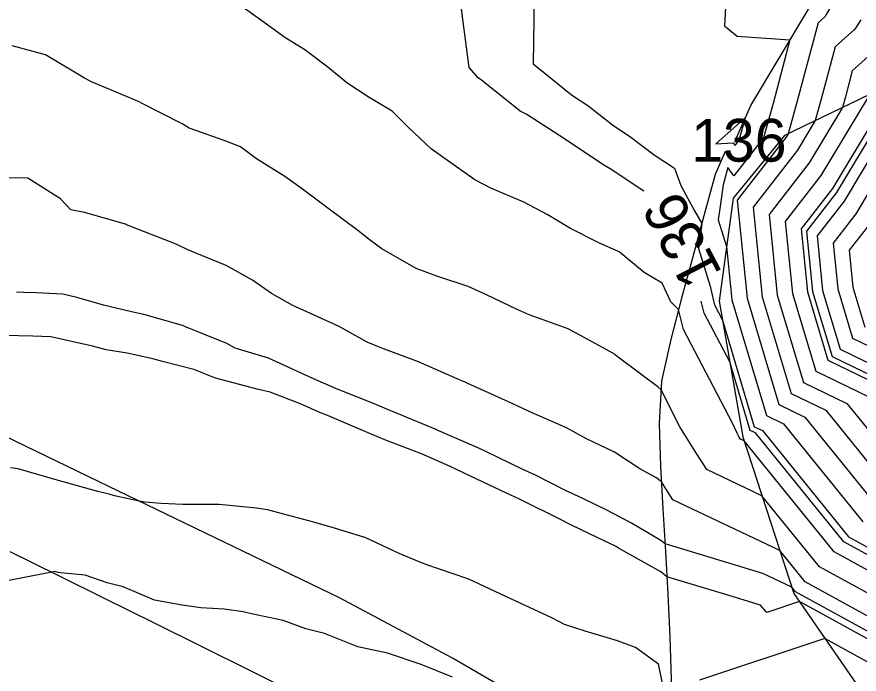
# Model space of a CAD drawing. Extents: x 2354170 to 2357230, y 866100 to 868290.
# Drawn here: x 2354917.05 to 2354956.5, y 867604.2 to 867634.99 of the extents above; entities that cross this region are included whole.
import ezdxf

# ---------------------------------------------------------------- set-up
doc = ezdxf.new("R2010")
doc.units = 0
for name, color, linetype in [('Default', 7, 'Continuous'), ('DTM Contours Major', 7, 'Continuous'), ('DTM Contours Minor', 7, 'Continuous'), ('DTM Contours Minor Text', 7, 'Continuous'), ('Exist DTM Breakline', 7, 'Continuous'), ('Exist DTM Scan Elevation Point', 7, 'Continuous'), ('Exist Roads EOP', 7, 'Continuous'), ('PH Exist DTM Breakline', 7, 'Continuous')]:
    doc.layers.add(name, color=color, linetype=linetype)

msp = doc.modelspace()

# ---------------------------------------------------------------- linework, layer by layer
at = {"layer": 'Default'}
for points in [[(2354945.961, 867670.018), (2354945.942, 867665.99), (2354947.461, 867660.018), (2354948.473, 867658.52), (2354949.136, 867650.018), (2354949.543, 867649.591), (2354950.299, 867636.613), (2354950.188, 867634.569), (2354950.786, 867634.078), (2354953.261, 867633.904), (2354952.469, 867630.928), (2354952.242, 867630.108), (2354952.021, 867629.326), (2354950.637, 867627.548), (2354950.348, 867627.931), (2354950.125, 867627.118), (2354949.987, 867626.127), (2354949.905, 867625.486), (2354950.29, 867624.231), (2354950.545, 867621.728), (2354952.165, 867616.309), (2354952.964, 867615.923), (2354956.682, 867611.338)], [(2354957.437, 867639.353), (2354955.011, 867635.172), (2354954.91, 867635.012), (2354954.579, 867634.715), (2354953.598, 867631.033), (2354953.178, 867629.515), (2354953.077, 867629.347), (2354950.784, 867626.406), (2354951.253, 867621.803), (2354952.74, 867616.828), (2354953.953, 867616.242), (2354957.359, 867612.042)], [(2354941.284, 867635.908), (2354941.231, 867632.781), (2354941.789, 867632.332), (2354943.022, 867631.342), (2354943.8, 867630.841), (2354944.952, 867629.931), (2354945.814, 867629.355), (2354946.899, 867628.523), (2354947.85, 867627.901), (2354948.145, 867627.091), (2354948.794, 867625.895), (2354949.13, 867625.304), (2354948.981, 867624.142), (2354949.526, 867622.367), (2354949.675, 867621.687), (2354949.724, 867621.492), (2354950.099, 867620.777), (2354951.59, 867615.79), (2354951.976, 867615.604), (2354956.005, 867610.635), (2354959.098, 867608.938)], [(2354958.661, 867608.103), (2354955.328, 867609.931), (2354951.111, 867615.131), (2354950.946, 867615.209), (2354950.916, 867615.257), (2354950.866, 867615.337), (2354950.788, 867615.49), (2354950.574, 867615.956), (2354948.273, 867620.35), (2354948.042, 867621.272), (2354947.682, 867621.641), (2354947.28, 867622.508), (2354946.426, 867623.015), (2354945.254, 867623.977), (2354944.339, 867624.394), (2354942.982, 867625.074), (2354941.891, 867625.733), (2354940.801, 867626.308), (2354939.255, 867626.966), (2354938.499, 867627.359), (2354937.104, 867628.332), (2354936.462, 867628.812), (2354935.415, 867629.792), (2354934.632, 867630.577), (2354933.545, 867631.216), (2354932.505, 867631.893), (2354931.609, 867632.625), (2354930.534, 867633.444), (2354929.604, 867634.021), (2354928.467, 867634.851), (2354927.227, 867635.728)], [(2354956.577, 867634.855), (2354956.297, 867634.412), (2354955.381, 867633.591), (2354954.727, 867631.137), (2354954.447, 867630.126), (2354953.622, 867628.748), (2354951.534, 867626.07), (2354951.961, 867621.877), (2354953.316, 867617.346), (2354954.942, 867616.561), (2354958.036, 867612.745)], [(2354958.223, 867607.268), (2354954.651, 867609.227), (2354951.95, 867612.558), (2354949.362, 867613.783), (2354948.888, 867614.535), (2354948.107, 867615.777), (2354947.222, 867617.516), (2354947.065, 867617.652), (2354945.296, 867618.986), (2354945.094, 867619.14), (2354945.068, 867619.165), (2354944.505, 867619.479), (2354942.871, 867620.376), (2354941.045, 867621.032), (2354940.476, 867621.286), (2354939.051, 867621.963), (2354938.181, 867622.349), (2354936.716, 867622.841), (2354935.75, 867623.205), (2354934.147, 867624.122), (2354933.613, 867624.505), (2354933.025, 867624.976), (2354931.618, 867626.02), (2354930.358, 867626.958), (2354929.606, 867627.511), (2354928.274, 867628.338), (2354927.529, 867628.902), (2354926.753, 867629.199), (2354925.113, 867629.781), (2354924.792, 867629.969), (2354922.89, 867630.951), (2354922.778, 867631), (2354922.182, 867631.25), (2354920.544, 867631.937), (2354920.223, 867632.111), (2354918.393, 867633.216), (2354916.83, 867633.632)], [(2354957.683, 867633.811), (2354956.183, 867632.466), (2354955.857, 867631.241), (2354955.717, 867630.737), (2354954.167, 867628.15), (2354952.284, 867625.734), (2354952.668, 867621.952), (2354953.891, 867617.865), (2354955.931, 867616.88), (2354958.713, 867613.449)], [(2354956.983, 867631.341), (2354954.713, 867627.551), (2354953.033, 867625.398), (2354953.376, 867622.027), (2354954.466, 867618.384), (2354956.92, 867617.199)], [(2354959.634, 867630.938), (2354957.251, 867630.281), (2354955.258, 867626.952), (2354953.783, 867625.062), (2354954.084, 867622.102), (2354955.041, 867618.903), (2354957.909, 867617.517), (2354960.067, 867614.856), (2354961.724, 867613.947), (2354967.292, 867612.723), (2354969.1, 867611.433), (2354973.288, 867608.551), (2354977.275, 867607.102), (2354987.83, 867602.007), (2354995.52, 867598.375), (2354998.973, 867596.937), (2355010.76, 867591.157), (2355023.311, 867586.01), (2355031.132, 867582.608)], [(2354950.882, 867629.206), (2354951.185, 867630.279), (2354949.786, 867629.046), (2354950.604, 867629.082), (2354950.693, 867628.963), (2354950.882, 867629.206)], [(2354957.519, 867629.22), (2354955.803, 867626.354), (2354954.533, 867624.726), (2354954.792, 867622.176), (2354955.616, 867619.421), (2354958.898, 867617.836)], [(2354957.788, 867628.16), (2354956.348, 867625.755), (2354955.283, 867624.389), (2354955.5, 867622.251), (2354956.191, 867619.94), (2354959.887, 867618.155)], [(2354953.974, 867608.524), (2354952.789, 867609.985), (2354947.778, 867612.356), (2354947.241, 867613.208), (2354946.974, 867613.407), (2354946.226, 867613.81), (2354945.043, 867614.597), (2354943.7, 867615.243), (2354942.799, 867615.736), (2354941.044, 867616.506), (2354940.486, 867616.77), (2354940.071, 867616.955), (2354938.178, 867617.813), (2354938.083, 867617.855), (2354937.557, 867618.081), (2354935.854, 867618.832), (2354934.147, 867619.465), (2354933.462, 867619.746), (2354932.137, 867620.478), (2354929.972, 867621.468), (2354928.977, 867622.029), (2354928.085, 867622.658), (2354926.847, 867623.34), (2354925.058, 867624.075), (2354924.51, 867624.339), (2354922.188, 867625.252), (2354922.141, 867625.27), (2354922.13, 867625.272), (2354920.223, 867625.828), (2354919.575, 867625.942), (2354919.09, 867626.468), (2354917.566, 867627.435), (2354915.01, 867627.441)], [(2354956.893, 867625.157), (2354956.032, 867624.053), (2354956.208, 867622.326), (2354956.766, 867620.459)], [(2354957.348, 867605.598), (2354953.706, 867607.596), (2354952.183, 867607.091), (2354951.878, 867607.427), (2354950.145, 867607.957), (2354947.498, 867608.756), (2354947.215, 867608.985), (2354945.237, 867610.099), (2354945.114, 867610.173), (2354945.054, 867610.204), (2354944.59, 867610.43), (2354943.056, 867611.154), (2354942.841, 867611.268), (2354942.573, 867611.406), (2354940.589, 867612.395), (2354939.979, 867612.681), (2354938.3, 867613.467), (2354937.311, 867613.942), (2354935.994, 867614.511), (2354934.364, 867615.146), (2354933.62, 867615.454), (2354931.484, 867616.363), (2354931.278, 867616.446), (2354930.358, 867616.848), (2354928.916, 867617.407), (2354928.371, 867617.534), (2354926.348, 867618.056), (2354925.33, 867618.468), (2354923.872, 867618.844), (2354923.423, 867618.975), (2354922.213, 867619.24), (2354921.236, 867619.39), (2354920.586, 867619.556), (2354918.645, 867620.005), (2354917.795, 867620.036), (2354916.436, 867620.064)], [(2354947.304, 867603.702), (2354947.1, 867604.668), (2354946.024, 867605.439), (2354945.188, 867605.754), (2354943.668, 867606.217), (2354942.699, 867606.523), (2354942.135, 867606.821), (2354940.42, 867607.609), (2354938.255, 867608.626), (2354938.13, 867608.678), (2354936.211, 867609.331), (2354935.7, 867609.537), (2354934.954, 867609.854), (2354933.39, 867610.576), (2354931.933, 867611.043), (2354930.893, 867611.333), (2354928.791, 867611.89), (2354928.267, 867611.966), (2354926.521, 867612.151), (2354925.435, 867612.145), (2354924.815, 867612.14), (2354923.803, 867612.192), (2354923.053, 867612.251), (2354922.783, 867612.297), (2354921.622, 867612.546), (2354921.376, 867612.621), (2354920.846, 867612.755), (2354918.939, 867613.282), (2354917.108, 867613.813), (2354916.742, 867613.866)], [(2354937.458, 867604.061), (2354935.981, 867604.648), (2354934.402, 867605.18), (2354933.015, 867605.479), (2354931.457, 867606.1), (2354930.577, 867606.324), (2354929.529, 867606.708), (2354928.045, 867607.028), (2354927.642, 867607.115), (2354926.754, 867607.242), (2354925.67, 867607.301), (2354924.793, 867607.435), (2354923.496, 867607.67), (2354922.019, 867608.283), (2354921.276, 867608.47), (2354920.247, 867608.834), (2354919.097, 867608.94), (2354918.98, 867608.963), (2354918.832, 867609.006), (2354918.687, 867608.978), (2354916.675, 867608.581)], [(2355034.393, 867569.657), (2355025.715, 867573.886), (2355025.59, 867573.934), (2355015.365, 867578.382), (2355004.347, 867582.591), (2354992.826, 867588.188), (2354980.097, 867593.412), (2354971.622, 867597.511), (2354966.834, 867600.773), (2354964.057, 867602.685), (2354959.257, 867606.109), (2354957.786, 867606.433), (2354953.974, 867608.524)], [(2354956.911, 867604.763), (2354954.899, 867605.866), (2354949.018, 867603.914)]]:
    msp.add_lwpolyline(points, dxfattribs=at)
at = {"layer": 'DTM Contours Major'}
msp.add_lwpolyline([(2354956.577, 867634.855), (2354956.297, 867634.412), (2354955.381, 867633.591), (2354954.727, 867631.137), (2354954.447, 867630.126), (2354953.622, 867628.748), (2354951.534, 867626.07), (2354951.961, 867621.877), (2354953.316, 867617.346), (2354954.942, 867616.561), (2354958.036, 867612.745)], dxfattribs=at)
at = {"layer": 'DTM Contours Minor'}
for points in [[(2354946.421, 867626.83), (2354944.832, 867627.87), (2354944.543, 867628.043), (2354942.745, 867629.246), (2354940.939, 867630.41), (2354940.622, 867630.569), (2354938.807, 867632.016), (2354938.657, 867632.13), (2354938.238, 867632.618), (2354937.808, 867635.85), (2354936.122, 867636.458), (2354936.172, 867638.186), (2354935.606, 867639.003), (2354930.073, 867647.198), (2354929.616, 867647.679), (2354929.121, 867647.861), (2354928.792, 867648.379), (2354928.954, 867650.018), (2354926.612, 867656.66), (2354919.97, 867657.859), (2354910.92, 867653.005)], [(2354957.34, 867629.927), (2354955.439, 867626.753), (2354954.033, 867624.95), (2354954.32, 867622.127), (2354955.233, 867619.076), (2354958.238, 867617.624)], [(2354953.523, 867608.055), (2354953.348, 867608.27), (2354951.997, 867608.909), (2354947.411, 867610.303), (2354947.209, 867610.455), (2354945.841, 867611.272), (2354944.717, 867611.858), (2354943.594, 867612.406), (2354942.717, 867612.819), (2354941.335, 867613.523), (2354940.713, 867613.799), (2354939.053, 867614.604), (2354938.713, 867614.764), (2354936.734, 867615.63), (2354936.721, 867615.636), (2354934.381, 867616.604), (2354933.825, 867616.84), (2354932.019, 867617.565), (2354930.908, 867618.05), (2354928.829, 867619.003), (2354927.28, 867619.465), (2354926.886, 867619.686), (2354924.952, 867620.475), (2354924.801, 867620.525), (2354923.001, 867621.047), (2354922.417, 867621.175), (2354921.107, 867621.486), (2354919.862, 867621.845), (2354919.2, 867621.996), (2354917.957, 867622.055), (2354917.379, 867622.076), (2354917.023, 867622.084)], [(2355051.556, 867562.897), (2355031.321, 867573.587), (2355026.949, 867575.718), (2355026.886, 867575.742), (2355014.031, 867581.333), (2355008.48, 867583.454), (2354992.457, 867591.238), (2354986.252, 867593.785), (2354972.864, 867600.259), (2354970.503, 867601.868), (2354965.551, 867605.277), (2354961.638, 867608.069), (2354958.952, 867608.659), (2354955.779, 867610.4), (2354951.646, 867615.498), (2354951.398, 867615.617), (2354950.441, 867618.82), (2354949.241, 867621.111), (2354949.099, 867621.675)], [(2355123.364, 867530.551), (2355115.004, 867534.055), (2355112.94, 867534.872), (2355101.56, 867539.374), (2355085.425, 867546.513), (2355081.628, 867548.01), (2355070.884, 867552.763), (2355057.735, 867557.876), (2355050.472, 867560.586), (2355035.161, 867568.674), (2355025.406, 867573.428), (2355025.266, 867573.483), (2355015.698, 867577.644), (2355003.313, 867582.376), (2354992.918, 867587.426), (2354978.558, 867593.319), (2354971.311, 867596.824), (2354965.917, 867600.499), (2354963.684, 867602.037), (2354958.662, 867605.619), (2354957.494, 867605.876), (2354953.523, 867608.055)]]:
    msp.add_lwpolyline(points, dxfattribs=at)
at = {"layer": 'Exist DTM Breakline'}
msp.add_lwpolyline([(2354916.723, 867609.95), (2354918.963, 867608.841), (2354921.203, 867607.73), (2354923.442, 867606.618), (2354925.681, 867605.506), (2354927.92, 867604.393), (2354930.159, 867603.281), (2354932.397, 867602.168), (2354934.636, 867601.055), (2354936.875, 867599.942), (2354939.113, 867598.828), (2354941.35, 867597.712), (2354943.586, 867596.594), (2354945.821, 867595.474), (2354948.055, 867594.351), (2354950.286, 867593.224), (2354952.347, 867592.18)], dxfattribs=at)
at = {"layer": 'Exist DTM Scan Elevation Point'}
for p, q in [((2354922.106, 867634.298), (2354922.106, 867634.298)), ((2354931.12, 867634.33), (2354931.12, 867634.33)), ((2354918.642, 867633.593), (2354918.642, 867633.593)), ((2354927.656, 867633.624), (2354927.656, 867633.624)), ((2354936.669, 867633.656), (2354936.669, 867633.656)), ((2354924.191, 867632.919), (2354924.191, 867632.919)), ((2354933.205, 867632.95), (2354933.205, 867632.95)), ((2354942.219, 867632.982), (2354942.219, 867632.982)), ((2354929.741, 867632.245), (2354929.741, 867632.245)), ((2354938.754, 867632.277), (2354938.754, 867632.277)), ((2354920.727, 867632.213), (2354920.727, 867632.213)), ((2354917.262, 867631.508), (2354917.262, 867631.508)), ((2354926.276, 867631.539), (2354926.276, 867631.539)), ((2354935.29, 867631.571), (2354935.29, 867631.571)), ((2354944.304, 867631.603), (2354944.304, 867631.603)), ((2354922.812, 867630.834), (2354922.812, 867630.834)), ((2354931.826, 867630.865), (2354931.826, 867630.865)), ((2354940.839, 867630.897), (2354940.839, 867630.897)), ((2354919.347, 867630.128), (2354919.347, 867630.128)), ((2354928.361, 867630.16), (2354928.361, 867630.16)), ((2354937.375, 867630.192), (2354937.375, 867630.192)), ((2354946.389, 867630.223), (2354946.389, 867630.223)), ((2354933.911, 867629.486), (2354933.911, 867629.486)), ((2354942.924, 867629.518), (2354942.924, 867629.518)), ((2354924.897, 867629.454), (2354924.897, 867629.454)), ((2354921.432, 867628.749), (2354921.432, 867628.749)), ((2354930.446, 867628.78), (2354930.446, 867628.78)), ((2354939.46, 867628.812), (2354939.46, 867628.812)), ((2354948.474, 867628.844), (2354948.474, 867628.844)), ((2354917.968, 867628.043), (2354917.968, 867628.043)), ((2354926.982, 867628.075), (2354926.982, 867628.075)), ((2354935.996, 867628.107), (2354935.996, 867628.107)), ((2354945.009, 867628.138), (2354945.009, 867628.138)), ((2354923.517, 867627.369), (2354923.517, 867627.369)), ((2354932.531, 867627.401), (2354932.531, 867627.401)), ((2354941.545, 867627.433), (2354941.545, 867627.433)), ((2354938.081, 867626.727), (2354938.081, 867626.727)), ((2354947.094, 867626.759), (2354947.094, 867626.759)), ((2354920.053, 867626.664), (2354920.053, 867626.664)), ((2354929.067, 867626.696), (2354929.067, 867626.696)), ((2354925.602, 867625.99), (2354925.602, 867625.99)), ((2354934.616, 867626.022), (2354934.616, 867626.022)), ((2354943.63, 867626.053), (2354943.63, 867626.053)), ((2354922.138, 867625.284), (2354922.138, 867625.284)), ((2354931.152, 867625.316), (2354931.152, 867625.316)), ((2354940.166, 867625.348), (2354940.166, 867625.348)), ((2354918.673, 867624.579), (2354918.673, 867624.579)), ((2354927.687, 867624.611), (2354927.687, 867624.611)), ((2354936.701, 867624.642), (2354936.701, 867624.642)), ((2354945.715, 867624.674), (2354945.715, 867624.674)), ((2354942.251, 867623.968), (2354942.251, 867623.968)), ((2354924.223, 867623.905), (2354924.223, 867623.905)), ((2354933.237, 867623.937), (2354933.237, 867623.937)), ((2354920.758, 867623.199), (2354920.758, 867623.199)), ((2354929.772, 867623.231), (2354929.772, 867623.231)), ((2354938.786, 867623.263), (2354938.786, 867623.263)), ((2354947.8, 867623.294), (2354947.8, 867623.294)), ((2354917.294, 867622.494), (2354917.294, 867622.494)), ((2354926.308, 867622.526), (2354926.308, 867622.526)), ((2354935.322, 867622.557), (2354935.322, 867622.557)), ((2354944.336, 867622.589), (2354944.336, 867622.589)), ((2354922.843, 867621.82), (2354922.843, 867621.82)), ((2354931.857, 867621.852), (2354931.857, 867621.852)), ((2354940.871, 867621.883), (2354940.871, 867621.883)), ((2354946.42, 867621.209), (2354946.42, 867621.209)), ((2354919.379, 867621.114), (2354919.379, 867621.114)), ((2354928.393, 867621.146), (2354928.393, 867621.146)), ((2354937.407, 867621.178), (2354937.407, 867621.178)), ((2354924.928, 867620.441), (2354924.928, 867620.441)), ((2354933.942, 867620.472), (2354933.942, 867620.472)), ((2354942.956, 867620.504), (2354942.956, 867620.504)), ((2354921.464, 867619.735), (2354921.464, 867619.735)), ((2354939.492, 867619.798), (2354939.492, 867619.798)), ((2354918, 867619.029), (2354918, 867619.029)), ((2354927.013, 867619.061), (2354927.013, 867619.061)), ((2354936.027, 867619.093), (2354936.027, 867619.093)), ((2354945.041, 867619.124), (2354945.041, 867619.124)), ((2354923.549, 867618.356), (2354923.549, 867618.356)), ((2354932.563, 867618.387), (2354932.563, 867618.387)), ((2354941.577, 867618.419), (2354941.577, 867618.419)), ((2354920.085, 867617.65), (2354920.085, 867617.65)), ((2354929.098, 867617.682), (2354929.098, 867617.682)), ((2354938.112, 867617.713), (2354938.112, 867617.713)), ((2354925.634, 867616.976), (2354925.634, 867616.976)), ((2354934.648, 867617.008), (2354934.648, 867617.008)), ((2354943.662, 867617.039), (2354943.662, 867617.039)), ((2354922.17, 867616.271), (2354922.17, 867616.271)), ((2354931.183, 867616.302), (2354931.183, 867616.302)), ((2354940.197, 867616.334), (2354940.197, 867616.334)), ((2354918.705, 867615.565), (2354918.705, 867615.565)), ((2354927.719, 867615.597), (2354927.719, 867615.597)), ((2354936.733, 867615.628), (2354936.733, 867615.628)), ((2354945.747, 867615.66), (2354945.747, 867615.66)), ((2354924.255, 867614.891), (2354924.255, 867614.891)), ((2354933.268, 867614.923), (2354933.268, 867614.923)), ((2354942.282, 867614.955), (2354942.282, 867614.955)), ((2354920.79, 867614.186), (2354920.79, 867614.186)), ((2354929.804, 867614.217), (2354929.804, 867614.217)), ((2354938.818, 867614.249), (2354938.818, 867614.249)), ((2354917.326, 867613.48), (2354917.326, 867613.48)), ((2354926.34, 867613.512), (2354926.34, 867613.512)), ((2354935.353, 867613.543), (2354935.353, 867613.543)), ((2354944.367, 867613.575), (2354944.367, 867613.575)), ((2354922.875, 867612.806), (2354922.875, 867612.806)), ((2354931.889, 867612.838), (2354931.889, 867612.838)), ((2354940.903, 867612.87), (2354940.903, 867612.87)), ((2354928.425, 867612.132), (2354928.425, 867612.132)), ((2354937.438, 867612.164), (2354937.438, 867612.164)), ((2354946.452, 867612.196), (2354946.452, 867612.196)), ((2354919.411, 867612.101), (2354919.411, 867612.101)), ((2354924.96, 867611.427), (2354924.96, 867611.427)), ((2354933.974, 867611.458), (2354933.974, 867611.458)), ((2354942.988, 867611.49), (2354942.988, 867611.49)), ((2354921.496, 867610.721), (2354921.496, 867610.721)), ((2354930.51, 867610.753), (2354930.51, 867610.753)), ((2354939.523, 867610.785), (2354939.523, 867610.785)), ((2354918.031, 867610.016), (2354918.031, 867610.016)), ((2354927.045, 867610.047), (2354927.045, 867610.047)), ((2354936.059, 867610.079), (2354936.059, 867610.079)), ((2354945.073, 867610.111), (2354945.073, 867610.111)), ((2354932.594, 867609.373), (2354932.594, 867609.373)), ((2354941.608, 867609.405), (2354941.608, 867609.405)), ((2354923.581, 867609.342), (2354923.581, 867609.342)), ((2354920.116, 867608.636), (2354920.116, 867608.636)), ((2354929.13, 867608.668), (2354929.13, 867608.668)), ((2354938.144, 867608.7), (2354938.144, 867608.7)), ((2354947.158, 867608.731), (2354947.158, 867608.731)), ((2354925.666, 867607.962), (2354925.666, 867607.962)), ((2354934.679, 867607.994), (2354934.679, 867607.994)), ((2354943.693, 867608.026), (2354943.693, 867608.026)), ((2354931.215, 867607.288), (2354931.215, 867607.288)), ((2354940.229, 867607.32), (2354940.229, 867607.32)), ((2354936.764, 867606.615), (2354936.764, 867606.615)), ((2354945.778, 867606.646), (2354945.778, 867606.646)), ((2354918.737, 867606.551), (2354918.737, 867606.551)), ((2354927.751, 867606.583), (2354927.751, 867606.583)), ((2354924.286, 867605.877), (2354924.286, 867605.877)), ((2354933.3, 867605.909), (2354933.3, 867605.909)), ((2354942.314, 867605.941), (2354942.314, 867605.941)), ((2354920.822, 867605.172), (2354920.822, 867605.172)), ((2354929.836, 867605.203), (2354929.836, 867605.203)), ((2354938.849, 867605.235), (2354938.849, 867605.235)), ((2354917.357, 867604.466), (2354917.357, 867604.466)), ((2354926.371, 867604.498), (2354926.371, 867604.498)), ((2354935.385, 867604.53), (2354935.385, 867604.53)), ((2354944.399, 867604.561), (2354944.399, 867604.561))]:
    msp.add_line(p, q, dxfattribs=at)
at = {"layer": 'Exist Roads EOP'}
for points in [[(2354947.831, 867598.927), (2354942.638, 867601.934), (2354937.446, 867604.94), (2354932.162, 867607.774), (2354926.758, 867610.38), (2354921.353, 867612.986), (2354915.949, 867615.592), (2354910.544, 867618.198), (2354905.14, 867620.804), (2354899.735, 867623.411), (2354894.331, 867626.017), (2354888.926, 867628.623), (2354883.522, 867631.229), (2354878.117, 867633.835), (2354875.757, 867634.973)], [(2354950.22, 867628.674), (2354949.761, 867627.602), (2354949.23, 867625.674), (2354948.708, 867623.743), (2354948.184, 867621.813), (2354947.675, 867619.879), (2354947.246, 867617.926), (2354947.13, 867615.932), (2354947.2, 867613.934), (2354947.312, 867611.937), (2354947.433, 867609.94), (2354947.543, 867607.943), (2354947.629, 867605.945), (2354947.689, 867603.946), (2354947.736, 867601.947), (2354947.778, 867599.947), (2354948.204, 867598.112), (2354949.808, 867596.918), (2354951.449, 867595.775), (2354953.124, 867594.682), (2354954.073, 867594.088)]]:
    msp.add_lwpolyline(points, dxfattribs=at)
at = {"layer": 'PH Exist DTM Breakline'}
for points in [[(2354950.702, 867629.187), (2354951.43, 867630.832), (2354954.125, 867635.352), (2354957.876, 867639.883), (2354963.714, 867643.781), (2354969.11, 867646.734), (2354972.897, 867648.077), (2354977.351, 867648.954), (2354983.334, 867649.185), (2354988.141, 867648.209), (2354992.972, 867646.52), (2355001.969, 867642.971), (2355023.225, 867633.369), (2355050.188, 867621.573)], [(2354960.882, 867632.426), (2354956.982, 867631.345), (2354953.002, 867629.43), (2354950.595, 867626.491), (2354949.944, 867621.665), (2354951.054, 867615.307), (2354953.445, 867607.974), (2354956.371, 867603.734), (2354962.15, 867599.376), (2354969.478, 867592.769), (2354993.77, 867580.383), (2355020.895, 867566.731)]]:
    msp.add_lwpolyline(points, dxfattribs=at)

# ---------------------------------------------------------------- texts
at = {"layer": 'Default'}
msp.add_text('136', height=2, dxfattribs=at).set_placement((2354948.638, 867628.206))
at = {"layer": 'DTM Contours Minor Text'}
msp.add_text('136', height=2, rotation=117.4526, dxfattribs=at).set_placement((2354950.114, 867622.977))

doc.saveas('drawing.dxf')
